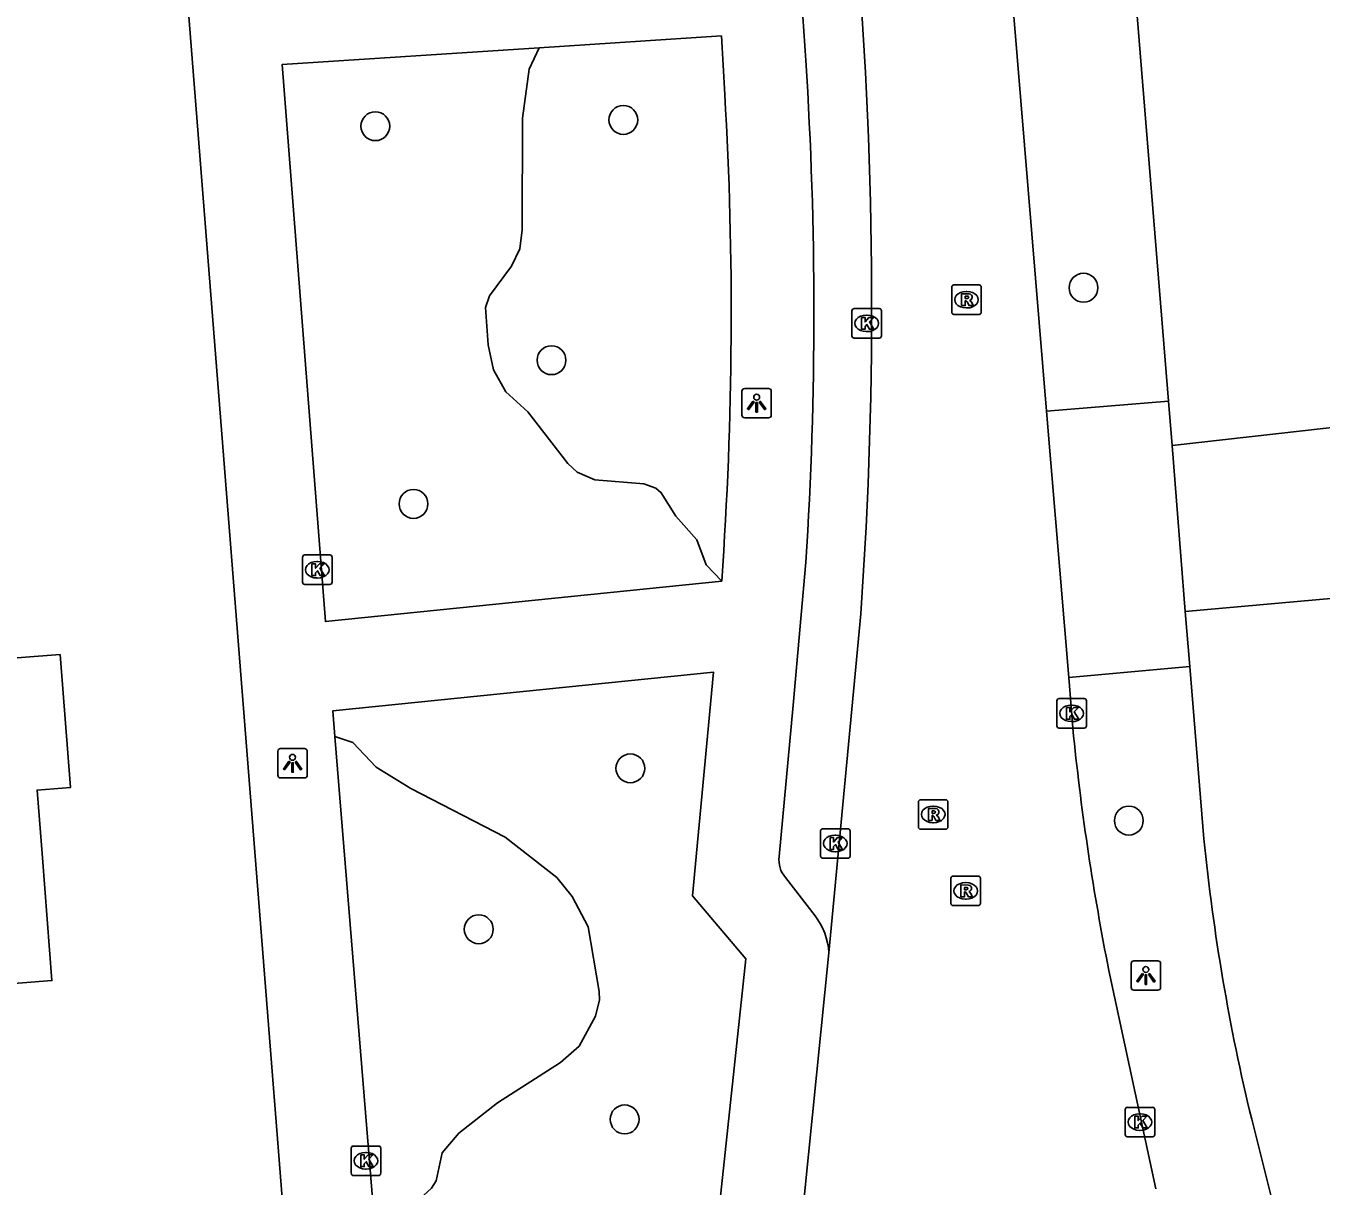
# Model space of a CAD drawing. Extents: x 157793 to 159380, y 380882 to 382313.
# Drawn here: x 158207.48 to 158251.39, y 381125.87 to 381165.2 of the extents above; entities that cross this region are included whole.
import ezdxf

# ---------------------------------------------------------------- set-up
doc = ezdxf.new("R2010")
doc.units = 0
for name, color, linetype in [('IMGEO_Boom', 7, 'Continuous'), ('IMGEO_Groenvoorziening', 7, 'Continuous'), ('IMGEO_Kolk', 7, 'Continuous'), ('IMGEO_Lichtpunt', 7, 'Continuous'), ('IMGEO_Pand', 7, 'Continuous'), ('IMGEO_Rijbaan_lokaal_gesloten', 7, 'Continuous'), ('IMGEO_Rijbaan_lokaal_open', 7, 'Continuous'), ('IMGEO_Rioolput', 7, 'Continuous'), ('IMGEO_Voetpad_open', 7, 'Continuous')]:
    doc.layers.add(name, color=color, linetype=linetype)

msp = doc.modelspace()

# ---------------------------------------------------------------- linework, layer by layer
at = {"layer": 'IMGEO_Boom'}
for centre in [(158219.324, 381161.798), (158227.733, 381162.011), (158243.336, 381156.322), (158225.297, 381153.866), (158220.62, 381148.994), (158227.972, 381140.031), (158244.873, 381138.259), (158222.831, 381134.576), (158227.777, 381128.132)]:
    msp.add_circle(centre, 0.489, dxfattribs=at)
at = {"layer": 'IMGEO_Groenvoorziening'}
for points in [[(158224.882, 381164.456), (158224.543, 381163.736), (158224.309, 381162.07), (158224.298, 381158.289), (158224.222, 381157.646), (158223.943, 381157.057), (158223.198, 381156.043), (158223.06, 381155.652), (158223.154, 381154.391), (158223.328, 381153.541), (158223.745, 381152.793), (158224.5, 381152.117), (158225.852, 381150.367), (158226.172, 381150.07), (158226.767, 381149.81), (158228.431, 381149.675), (158228.834, 381149.531), (158229.019, 381149.375), (158229.51, 381148.577), (158230.226, 381147.781), (158230.546, 381146.935), (158231.068, 381146.379)], [(158217.953, 381141.109), (158218.559, 381140.91), (158219.353, 381140.075), (158220.531, 381139.35), (158223.728, 381137.7), (158225.477, 381136.331), (158226.001, 381135.682), (158226.544, 381134.66), (158226.917, 381132.469), (158226.926, 381132.181), (158226.784, 381131.628), (158226.233, 381130.617), (158225.6, 381130.059), (158223.465, 381128.697), (158222.152, 381127.662), (158221.594, 381126.993), (158221.39, 381126.045), (158221.224, 381125.804), (158219.337, 381124.071)]]:
    msp.add_lwpolyline(points, dxfattribs=at)
at = {"layer": 'IMGEO_Kolk'}
for p, q in [((158235.485, 381154.689), (158235.485, 381155.541)), ((158235.56, 381155.615), (158236.412, 381155.615)), ((158235.973, 381155.395), (158235.998, 381155.395)), ((158236.486, 381155.541), (158236.486, 381154.689)), ((158235.996, 381154.835), (158235.971, 381154.835)), ((158236.412, 381154.615), (158235.56, 381154.615)), ((158216.856, 381146.337), (158216.856, 381147.189)), ((158216.931, 381147.263), (158217.783, 381147.263)), ((158217.344, 381147.043), (158217.369, 381147.043)), ((158217.857, 381147.189), (158217.857, 381146.337)), ((158217.367, 381146.483), (158217.342, 381146.483)), ((158217.783, 381146.263), (158216.931, 381146.263)), ((158242.432, 381141.469), (158242.432, 381142.321)), ((158242.507, 381142.395), (158243.359, 381142.395)), ((158242.92, 381142.175), (158242.945, 381142.175)), ((158243.433, 381142.321), (158243.433, 381141.469)), ((158243.359, 381141.395), (158242.507, 381141.395)), ((158242.943, 381141.615), (158242.918, 381141.615)), ((158234.42, 381137.058), (158234.42, 381137.91)), ((158234.495, 381137.984), (158235.347, 381137.984)), ((158234.908, 381137.764), (158234.933, 381137.764)), ((158235.421, 381137.91), (158235.421, 381137.058)), ((158235.347, 381136.984), (158234.495, 381136.984)), ((158234.931, 381137.204), (158234.906, 381137.204)), ((158244.749, 381127.614), (158244.749, 381128.466)), ((158244.824, 381128.54), (158245.676, 381128.54)), ((158245.75, 381128.466), (158245.75, 381127.614)), ((158245.237, 381128.32), (158245.262, 381128.32)), ((158245.26, 381127.76), (158245.235, 381127.76)), ((158218.507, 381126.303), (158218.507, 381127.155)), ((158218.582, 381127.229), (158219.434, 381127.229)), ((158219.508, 381127.155), (158219.508, 381126.303)), ((158245.676, 381127.54), (158244.824, 381127.54)), ((158218.995, 381127.009), (158219.02, 381127.009)), ((158219.018, 381126.449), (158218.993, 381126.449)), ((158219.434, 381126.229), (158218.582, 381126.229))]:
    msp.add_line(p, q, dxfattribs=at)
for points in [[(158235.485, 381154.689), (158235.485, 381155.541)], [(158235.56, 381155.615), (158236.412, 381155.615)], [(158235.806, 381155.315), (158235.929, 381155.315), (158235.929, 381155.164), (158236.059, 381155.315), (158236.223, 381155.315), (158236.077, 381155.164), (158236.23, 381154.915), (158236.078, 381154.915), (158235.993, 381155.079), (158235.929, 381155.012), (158235.929, 381154.915), (158235.806, 381154.915), (158235.806, 381155.315)], [(158236.486, 381155.541), (158236.486, 381154.689)], [(158236.412, 381154.615), (158235.56, 381154.615)], [(158216.856, 381146.337), (158216.856, 381147.189)], [(158216.931, 381147.263), (158217.783, 381147.263)], [(158217.177, 381146.963), (158217.3, 381146.963), (158217.3, 381146.812), (158217.43, 381146.963), (158217.594, 381146.963), (158217.448, 381146.812), (158217.601, 381146.563), (158217.449, 381146.563), (158217.364, 381146.727), (158217.3, 381146.66), (158217.3, 381146.563), (158217.177, 381146.563), (158217.177, 381146.963)], [(158217.857, 381147.189), (158217.857, 381146.337)], [(158217.783, 381146.263), (158216.931, 381146.263)], [(158242.432, 381141.469), (158242.432, 381142.321)], [(158242.507, 381142.395), (158243.359, 381142.395)], [(158242.753, 381142.095), (158242.876, 381142.095), (158242.876, 381141.944), (158243.006, 381142.095), (158243.17, 381142.095), (158243.024, 381141.944), (158243.177, 381141.695), (158243.025, 381141.695), (158242.94, 381141.859), (158242.876, 381141.792), (158242.876, 381141.695), (158242.753, 381141.695), (158242.753, 381142.095)], [(158243.433, 381142.321), (158243.433, 381141.469)], [(158243.359, 381141.395), (158242.507, 381141.395)], [(158234.42, 381137.058), (158234.42, 381137.91)], [(158234.495, 381137.984), (158235.347, 381137.984)], [(158235.421, 381137.91), (158235.421, 381137.058)], [(158234.741, 381137.684), (158234.864, 381137.684), (158234.864, 381137.533), (158234.994, 381137.684), (158235.158, 381137.684), (158235.012, 381137.533), (158235.165, 381137.284), (158235.013, 381137.284), (158234.928, 381137.448), (158234.864, 381137.381), (158234.864, 381137.284), (158234.741, 381137.284), (158234.741, 381137.684)], [(158235.347, 381136.984), (158234.495, 381136.984)], [(158244.749, 381127.614), (158244.749, 381128.466)], [(158244.824, 381128.54), (158245.676, 381128.54)], [(158245.75, 381128.466), (158245.75, 381127.614)], [(158245.07, 381128.24), (158245.193, 381128.24), (158245.193, 381128.089), (158245.323, 381128.24), (158245.487, 381128.24), (158245.341, 381128.089), (158245.494, 381127.84), (158245.342, 381127.84), (158245.257, 381128.004), (158245.193, 381127.937), (158245.193, 381127.84), (158245.07, 381127.84), (158245.07, 381128.24)], [(158218.507, 381126.303), (158218.507, 381127.155)], [(158218.582, 381127.229), (158219.434, 381127.229)], [(158219.508, 381127.155), (158219.508, 381126.303)], [(158245.676, 381127.54), (158244.824, 381127.54)], [(158218.828, 381126.929), (158218.951, 381126.929), (158218.951, 381126.778), (158219.081, 381126.929), (158219.245, 381126.929), (158219.099, 381126.778), (158219.252, 381126.529), (158219.1, 381126.529), (158219.015, 381126.693), (158218.951, 381126.626), (158218.951, 381126.529), (158218.828, 381126.529), (158218.828, 381126.929)], [(158219.434, 381126.229), (158218.582, 381126.229)]]:
    msp.add_lwpolyline(points, dxfattribs=at)
for centre, start, end in [((158235.562, 381155.539), 91.552, 178.448), ((158235.562, 381155.539), 91.552, 178.448), ((158236.41, 381155.539), 1.552, 88.448), ((158236.41, 381155.539), 1.552, 88.448), ((158235.562, 381154.691), 181.552, 268.448), ((158235.562, 381154.691), 181.552, 268.448), ((158236.41, 381154.691), 271.552, 358.448), ((158236.41, 381154.691), 271.552, 358.448), ((158216.933, 381147.187), 91.552, 178.448), ((158216.933, 381147.187), 91.552, 178.448), ((158217.781, 381147.187), 1.552, 88.448), ((158217.781, 381147.187), 1.552, 88.448), ((158216.933, 381146.339), 181.552, 268.448), ((158216.933, 381146.339), 181.552, 268.448), ((158217.781, 381146.339), 271.552, 358.448), ((158217.781, 381146.339), 271.552, 358.448), ((158242.509, 381142.319), 91.552, 178.448), ((158242.509, 381142.319), 91.552, 178.448), ((158243.357, 381142.319), 1.552, 88.448), ((158243.357, 381142.319), 1.552, 88.448), ((158242.509, 381141.471), 181.552, 268.448), ((158242.509, 381141.471), 181.552, 268.448), ((158243.357, 381141.471), 271.552, 358.448), ((158243.357, 381141.471), 271.552, 358.448), ((158234.497, 381137.908), 91.552, 178.448), ((158234.497, 381137.908), 91.552, 178.448), ((158235.345, 381137.908), 1.552, 88.448), ((158235.345, 381137.908), 1.552, 88.448), ((158234.497, 381137.06), 181.552, 268.448), ((158234.497, 381137.06), 181.552, 268.448), ((158235.345, 381137.06), 271.552, 358.448), ((158235.345, 381137.06), 271.552, 358.448), ((158244.826, 381128.464), 91.552, 178.448), ((158244.826, 381128.464), 91.552, 178.448), ((158245.674, 381128.464), 1.552, 88.448), ((158245.674, 381128.464), 1.552, 88.448), ((158244.826, 381127.616), 181.552, 268.448), ((158244.826, 381127.616), 181.552, 268.448), ((158245.674, 381127.616), 271.552, 358.448), ((158245.674, 381127.616), 271.552, 358.448), ((158218.584, 381127.153), 91.552, 178.448), ((158218.584, 381127.153), 91.552, 178.448), ((158219.432, 381127.153), 1.552, 88.448), ((158219.432, 381127.153), 1.552, 88.448), ((158218.584, 381126.305), 181.552, 268.448), ((158218.584, 381126.305), 181.552, 268.448), ((158219.432, 381126.305), 271.552, 358.448), ((158219.432, 381126.305), 271.552, 358.448)]:
    msp.add_arc(centre, 0.0765, start, end, dxfattribs=at)
for centre, major_axis, ratio, start_param, end_param in [((158235.972, 381155.115), (-0.387, 0.002), 0.722429, 4.712389, 7.853982), ((158235.997, 381155.115), (-0.39, 0.002), 0.717154, 1.570796, 4.712389), ((158217.343, 381146.763), (-0.387, 0.002), 0.722429, 4.712389, 7.853982), ((158217.368, 381146.763), (-0.39, 0.002), 0.717154, 1.570796, 4.712389), ((158242.919, 381141.895), (-0.387, 0.002), 0.722429, 4.712389, 7.853982), ((158242.944, 381141.895), (-0.39, 0.002), 0.717154, 1.570796, 4.712389), ((158234.907, 381137.484), (-0.387, 0.002), 0.722429, 4.712389, 7.853982), ((158234.932, 381137.484), (-0.39, 0.002), 0.717154, 1.570796, 4.712389), ((158245.236, 381128.04), (-0.387, 0.002), 0.722429, 4.712389, 7.853982), ((158245.261, 381128.04), (-0.39, 0.002), 0.717154, 1.570796, 4.712389), ((158218.994, 381126.729), (-0.387, 0.002), 0.722429, 4.712389, 7.853982), ((158219.019, 381126.729), (-0.39, 0.002), 0.717154, 1.570796, 4.712389)]:
    msp.add_ellipse(centre, major_axis=major_axis, ratio=ratio, start_param=start_param, end_param=end_param, dxfattribs=at)
at = {"layer": 'IMGEO_Lichtpunt'}
for p, q in [((158231.754, 381152.813), (158231.754, 381152.006)), ((158231.754, 381152.813), (158231.754, 381152.006)), ((158232.656, 381152.908), (158231.848, 381152.908)), ((158232.656, 381152.908), (158231.848, 381152.908)), ((158232.75, 381152.006), (158232.75, 381152.813)), ((158232.75, 381152.006), (158232.75, 381152.813)), ((158231.848, 381151.912), (158232.656, 381151.912)), ((158231.848, 381151.912), (158232.656, 381151.912)), ((158216.02, 381140.607), (158216.02, 381139.8)), ((158216.02, 381140.607), (158216.02, 381139.8)), ((158216.922, 381140.702), (158216.114, 381140.702)), ((158216.922, 381140.702), (158216.114, 381140.702)), ((158217.016, 381139.8), (158217.016, 381140.607)), ((158217.016, 381139.8), (158217.016, 381140.607)), ((158216.114, 381139.706), (158216.922, 381139.706)), ((158216.114, 381139.706), (158216.922, 381139.706)), ((158244.952, 381133.413), (158244.952, 381132.606)), ((158244.952, 381133.413), (158244.952, 381132.606)), ((158245.854, 381133.508), (158245.046, 381133.508)), ((158245.854, 381133.508), (158245.046, 381133.508)), ((158245.948, 381132.606), (158245.948, 381133.413)), ((158245.948, 381132.606), (158245.948, 381133.413)), ((158245.046, 381132.512), (158245.854, 381132.512)), ((158245.046, 381132.512), (158245.854, 381132.512))]:
    msp.add_line(p, q, dxfattribs=at)
for points in [[(158232.128, 381152.477), (158232.167, 381152.449), (158231.979, 381152.187), (158231.941, 381152.214), (158232.128, 381152.477)], [(158232.23, 381152.429), (158232.277, 381152.429), (158232.277, 381152.107), (158232.23, 381152.107), (158232.23, 381152.429)], [(158232.34, 381152.449), (158232.378, 381152.476), (158232.565, 381152.214), (158232.526, 381152.186), (158232.34, 381152.449)], [(158216.394, 381140.271), (158216.433, 381140.243), (158216.245, 381139.981), (158216.207, 381140.008), (158216.394, 381140.271)], [(158216.496, 381140.223), (158216.543, 381140.223), (158216.543, 381139.901), (158216.496, 381139.901), (158216.496, 381140.223)], [(158216.606, 381140.243), (158216.644, 381140.27), (158216.831, 381140.008), (158216.792, 381139.98), (158216.606, 381140.243)], [(158245.326, 381133.077), (158245.365, 381133.049), (158245.177, 381132.787), (158245.139, 381132.814), (158245.326, 381133.077)], [(158245.428, 381133.029), (158245.475, 381133.029), (158245.475, 381132.707), (158245.428, 381132.707), (158245.428, 381133.029)], [(158245.538, 381133.049), (158245.576, 381133.076), (158245.763, 381132.814), (158245.724, 381132.786), (158245.538, 381133.049)]]:
    msp.add_lwpolyline(points, dxfattribs=at)
for centre in [(158232.253, 381152.611), (158216.519, 381140.405), (158245.451, 381133.211)]:
    msp.add_circle(centre, 0.0994, dxfattribs=at)
for centre, start, end in [((158231.848, 381152.813), 90, 180), ((158231.848, 381152.813), 90, 180), ((158232.656, 381152.813), 0, 90), ((158232.656, 381152.813), 0, 90), ((158231.848, 381152.006), 180, 270), ((158231.848, 381152.006), 180, 270), ((158232.656, 381152.006), 270, 0), ((158232.656, 381152.006), 270, 360), ((158216.114, 381140.607), 90, 180), ((158216.114, 381140.607), 90, 180), ((158216.922, 381140.607), 0, 90), ((158216.922, 381140.607), 0, 90), ((158216.114, 381139.8), 180, 270), ((158216.114, 381139.8), 180, 270), ((158216.922, 381139.8), 270, 0), ((158216.922, 381139.8), 270, 360), ((158245.046, 381133.413), 90, 180), ((158245.046, 381133.413), 90, 180), ((158245.854, 381133.413), 0, 90), ((158245.854, 381133.413), 0, 90), ((158245.046, 381132.606), 180, 270), ((158245.046, 381132.606), 180, 270), ((158245.854, 381132.606), 270, 0), ((158245.854, 381132.606), 270, 360)]:
    msp.add_arc(centre, 0.0946, start, end, dxfattribs=at)
at = {"layer": 'IMGEO_Pand'}
msp.add_lwpolyline([(158208.639, 381143.892), (158208.992, 381139.383), (158207.857, 381139.295), (158208.036, 381137), (158208.362, 381132.835), (158203.378, 381132.445), (158197.685, 381132), (158196.827, 381142.968), (158203.655, 381143.502), (158208.639, 381143.892)], dxfattribs=at)
at = {"layer": 'IMGEO_Rijbaan_lokaal_gesloten'}
for points in [[(158234.402, 381247.964), (158239.224, 381186.713), (158242.086, 381152.138)], [(158242.086, 381152.138), (158242.835, 381143.115)], [(158234.7, 381133.783), (158235.783, 381145.274)], [(158242.835, 381143.115), (158242.999, 381141.124)], [(158232.928, 381120.369), (158233.128, 381121.096), (158233.327, 381121.817), (158233.568, 381123.703), (158233.876, 381125.597), (158234.7, 381133.783)], [(158244.194, 381133.176), (158245.789, 381125.777)]]:
    msp.add_lwpolyline(points, dxfattribs=at)
for centre, radius, start, end in [((158087.871, 381155.723), 148.281, 355.95897, 5.04149), ((158329.816, 381150.113), 87.281, 185.91151, 191.1895)]:
    msp.add_arc(centre, radius, start, end, dxfattribs=at)
at = {"layer": 'IMGEO_Rijbaan_lokaal_open'}
for points in [[(158252.463, 381151.667), (158246.337, 381150.976)], [(158246.337, 381150.976), (158246.787, 381145.349)], [(158256.276, 381146.19), (158246.787, 381145.349)]]:
    msp.add_lwpolyline(points, dxfattribs=at)
at = {"layer": 'IMGEO_Rioolput'}
for p, q in [((158238.867, 381155.491), (158238.867, 381156.343)), ((158238.942, 381156.417), (158239.794, 381156.417)), ((158239.355, 381156.197), (158239.38, 381156.197)), ((158239.868, 381156.343), (158239.868, 381155.491)), ((158239.794, 381155.417), (158238.942, 381155.417)), ((158239.378, 381155.637), (158239.353, 381155.637)), ((158237.739, 381138.042), (158237.739, 381138.894)), ((158237.814, 381138.968), (158238.666, 381138.968)), ((158238.227, 381138.748), (158238.252, 381138.748)), ((158238.74, 381138.894), (158238.74, 381138.042)), ((158238.25, 381138.188), (158238.225, 381138.188)), ((158238.666, 381137.968), (158237.814, 381137.968)), ((158238.917, 381136.378), (158239.769, 381136.378)), ((158238.842, 381135.452), (158238.842, 381136.304)), ((158239.33, 381136.158), (158239.355, 381136.158)), ((158239.843, 381136.304), (158239.843, 381135.452)), ((158239.353, 381135.598), (158239.328, 381135.598)), ((158239.769, 381135.378), (158238.917, 381135.378))]:
    msp.add_line(p, q, dxfattribs=at)
for points in [[(158238.867, 381155.491), (158238.867, 381156.343)], [(158238.942, 381156.417), (158239.794, 381156.417)], [(158239.868, 381156.343), (158239.868, 381155.491)], [(158239.456, 381156.115), (158239.204, 381156.117), (158239.204, 381155.717)], [(158239.204, 381155.717), (158239.328, 381155.717), (158239.328, 381155.879), (158239.339, 381155.879)], [(158239.382, 381156.036), (158239.328, 381156.036), (158239.328, 381155.955)], [(158239.328, 381155.955), (158239.38, 381155.955)], [(158239.386, 381155.85), (158239.457, 381155.717), (158239.597, 381155.717), (158239.532, 381155.843)], [(158239.794, 381155.417), (158238.942, 381155.417)], [(158237.739, 381138.042), (158237.739, 381138.894)], [(158237.814, 381138.968), (158238.666, 381138.968)], [(158238.328, 381138.666), (158238.076, 381138.668), (158238.076, 381138.268)], [(158238.254, 381138.587), (158238.2, 381138.587), (158238.2, 381138.506)], [(158238.74, 381138.894), (158238.74, 381138.042)], [(158238.076, 381138.268), (158238.2, 381138.268), (158238.2, 381138.43), (158238.211, 381138.43)], [(158238.2, 381138.506), (158238.252, 381138.506)], [(158238.258, 381138.401), (158238.329, 381138.268), (158238.469, 381138.268), (158238.404, 381138.394)], [(158238.666, 381137.968), (158237.814, 381137.968)], [(158238.917, 381136.378), (158239.769, 381136.378)], [(158238.842, 381135.452), (158238.842, 381136.304)], [(158239.431, 381136.076), (158239.179, 381136.078), (158239.179, 381135.678)], [(158239.357, 381135.997), (158239.303, 381135.997), (158239.303, 381135.916)], [(158239.843, 381136.304), (158239.843, 381135.452)], [(158239.179, 381135.678), (158239.303, 381135.678), (158239.303, 381135.84), (158239.314, 381135.84)], [(158239.303, 381135.916), (158239.355, 381135.916)], [(158239.361, 381135.811), (158239.432, 381135.678), (158239.572, 381135.678), (158239.507, 381135.804)], [(158239.769, 381135.378), (158238.917, 381135.378)]]:
    msp.add_lwpolyline(points, dxfattribs=at)
for centre, radius, start, end in [((158238.944, 381156.341), 0.0765, 91.552, 178.448), ((158238.944, 381156.341), 0.0765, 91.552, 178.448), ((158239.792, 381156.341), 0.0765, 1.552, 88.448), ((158239.792, 381156.341), 0.0765, 1.552, 88.448), ((158239.338, 381155.826), 0.0533, 26.0293, 88.6989), ((158239.364, 381156.144), 0.19, 274.7715, 282.9687), ((158239.388, 381155.94), 0.0964, 77.0061, 93.1865), ((158239.402, 381155.997), 0.0378, 276.6634, 79.6772), ((158239.455, 381156.005), 0.109, 350.3612, 89.416), ((158239.453, 381156.005), 0.112, 277.5842, 350.9817), ((158239.437, 381155.79), 0.108, 29.5134, 73.7905), ((158238.944, 381155.493), 0.0765, 181.552, 268.448), ((158238.944, 381155.493), 0.0765, 181.552, 268.448), ((158239.792, 381155.493), 0.0765, 271.552, 358.448), ((158239.792, 381155.493), 0.0765, 271.552, 358.448), ((158237.816, 381138.892), 0.0765, 91.552, 178.448), ((158237.816, 381138.892), 0.0765, 91.552, 178.448), ((158238.26, 381138.491), 0.0964, 77.0061, 93.1865), ((158238.274, 381138.548), 0.0378, 276.6634, 79.6772), ((158238.327, 381138.556), 0.109, 350.3612, 89.416), ((158238.664, 381138.892), 0.0765, 1.552, 88.448), ((158238.664, 381138.892), 0.0765, 1.552, 88.448), ((158238.21, 381138.377), 0.0533, 26.0293, 88.6989), ((158238.236, 381138.695), 0.19, 274.7715, 282.9687), ((158238.325, 381138.556), 0.112, 277.5842, 350.9817), ((158238.309, 381138.341), 0.108, 29.5134, 73.7905), ((158237.816, 381138.044), 0.0765, 181.552, 268.448), ((158237.816, 381138.044), 0.0765, 181.552, 268.448), ((158238.664, 381138.044), 0.0765, 271.552, 358.448), ((158238.664, 381138.044), 0.0765, 271.552, 358.448), ((158238.919, 381136.302), 0.0765, 91.552, 178.448), ((158238.919, 381136.302), 0.0765, 91.552, 178.448), ((158239.767, 381136.302), 0.0765, 1.552, 88.448), ((158239.767, 381136.302), 0.0765, 1.552, 88.448), ((158239.363, 381135.901), 0.0964, 77.0061, 93.1865), ((158239.377, 381135.958), 0.0378, 276.6634, 79.6772), ((158239.43, 381135.966), 0.109, 350.3612, 89.416), ((158239.428, 381135.966), 0.112, 277.5842, 350.9817), ((158239.313, 381135.787), 0.0533, 26.0293, 88.6989), ((158239.339, 381136.105), 0.19, 274.7715, 282.9687), ((158239.412, 381135.751), 0.108, 29.5134, 73.7905), ((158238.919, 381135.454), 0.0765, 181.552, 268.448), ((158238.919, 381135.454), 0.0765, 181.552, 268.448), ((158239.767, 381135.454), 0.0765, 271.552, 358.448), ((158239.767, 381135.454), 0.0765, 271.552, 358.448)]:
    msp.add_arc(centre, radius, start, end, dxfattribs=at)
for centre, major_axis, ratio, start_param, end_param in [((158239.354, 381155.917), (-0.387, 0.002), 0.722429, 4.712389, 7.853982), ((158239.379, 381155.917), (-0.39, 0.002), 0.717154, 1.570796, 4.712389), ((158238.226, 381138.468), (-0.387, 0.002), 0.722429, 4.712389, 7.853982), ((158238.251, 381138.468), (-0.39, 0.002), 0.717154, 1.570796, 4.712389), ((158239.329, 381135.878), (-0.387, 0.002), 0.722429, 4.712389, 7.853982), ((158239.354, 381135.878), (-0.39, 0.002), 0.717154, 1.570796, 4.712389)]:
    msp.add_ellipse(centre, major_axis=major_axis, ratio=ratio, start_param=start_param, end_param=end_param, dxfattribs=at)
at = {"layer": 'IMGEO_Voetpad_open'}
for points in [[(158217.503, 381108.594), (158207.836, 381230.9), (158200.897, 381318.677)], [(158233.919, 381164.021), (158233.583, 381169.013), (158231.932, 381189.994), (158231.568, 381194.931), (158231.398, 381196.904), (158230.978, 381202.013), (158230.209, 381211.929), (158229.833, 381216.97), (158228.942, 381227.915), (158228.532, 381232.988), (158227.776, 381242.87), (158227.355, 381247.965), (158227, 381252.838)], [(158246.217, 381152.476), (158241.546, 381209.865), (158238.203, 381252.426)], [(158224.882, 381164.456), (158231.058, 381164.859), (158231.173, 381162.878)], [(158231.068, 381146.379), (158217.634, 381145.006), (158216.161, 381163.887), (158224.882, 381164.456)], [(158242.086, 381152.138), (158246.217, 381152.476)], [(158246.337, 381150.976), (158246.217, 381152.476)], [(158233.019, 381137.041), (158233.497, 381142.169), (158233.924, 381147.017)], [(158246.787, 381145.349), (158246.935, 381143.489)], [(158246.935, 381143.489), (158242.835, 381143.115)], [(158246.935, 381143.489), (158247.419, 381137.64)], [(158217.953, 381141.109), (158217.882, 381141.98), (158230.786, 381143.295), (158230.083, 381135.707), (158231.883, 381133.579), (158230.975, 381124.998), (158219.337, 381124.071)], [(158219.337, 381124.071), (158217.953, 381141.109)], [(158234.234, 381135.034), (158233.232, 381136.329)], [(158249.037, 381128.134), (158250.748, 381121.31)]]:
    msp.add_lwpolyline(points, dxfattribs=at)
for centre, radius, start, end in [((158101.912, 381155.48), 132.283, 356.33183, 3.70186), ((158103.572, 381155.44), 127.818, 355.9348, 3.33595), ((158316.609, 381144.526), 69.532, 185.68354, 193.63575), ((158233.873, 381136.909), 0.864, 171.1786, 222.1313), ((158232.471, 381133.665), 2.232, 3.0335, 37.8274)]:
    msp.add_arc(centre, radius, start, end, dxfattribs=at)

doc.saveas('drawing.dxf')
